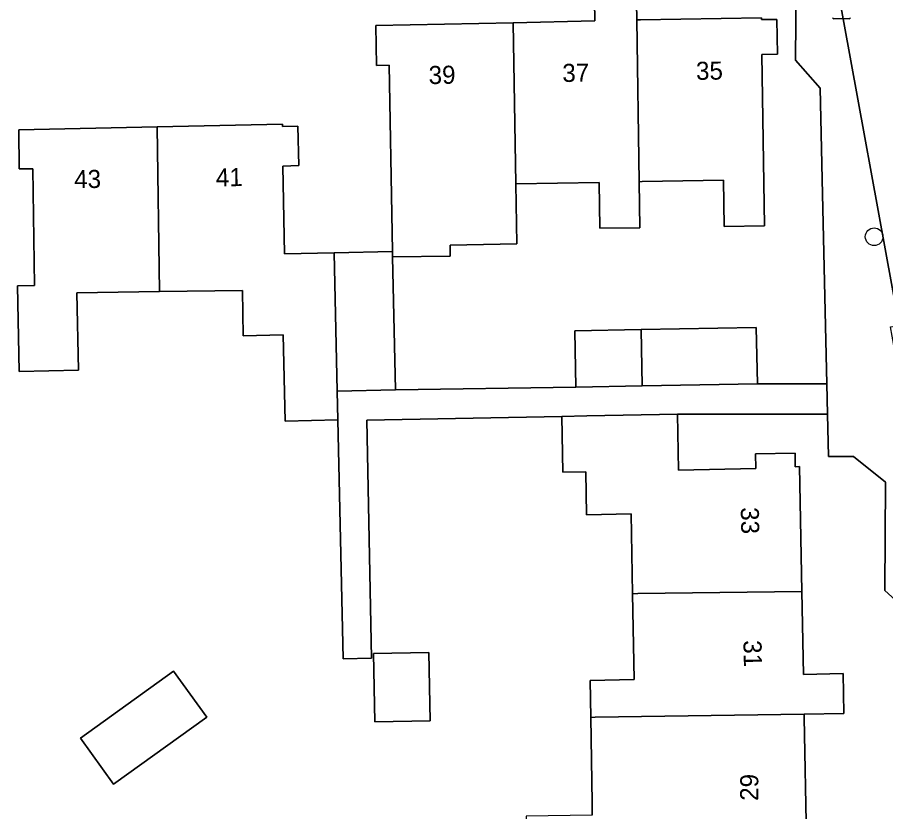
# Model space of a CAD drawing. Extents: x 157320 to 158835, y 386650 to 388491.
# Drawn here: x 157980.6 to 158028.63, y 387680.21 to 387724.16 of the extents above; entities that cross this region are included whole.
import ezdxf

# ---------------------------------------------------------------- set-up
doc = ezdxf.new("R2010")
doc.units = 0
for name, color, linetype in [('IMGEO_Boom', 7, 'Continuous'), ('IMGEO_Erf', 7, 'Continuous'), ('IMGEO_Kolk', 7, 'Continuous'), ('IMGEO_Muur', 7, 'Continuous'), ('IMGEO_Pand', 7, 'Continuous'), ('IMGEO_Pand_nummerreeks', 7, 'Continuous'), ('IMGEO_Rijbaan_lokaal_open', 7, 'Continuous'), ('IMGEO_Voetpad_open', 7, 'Continuous')]:
    doc.layers.add(name, color=color, linetype=linetype)

msp = doc.modelspace()

# ---------------------------------------------------------------- linework, layer by layer
at = {"layer": 'IMGEO_Boom'}
msp.add_circle((158027.99, 387712.023), 0.489, dxfattribs=at)
at = {"layer": 'IMGEO_Erf'}
for points in [[(158012.399, 387680.019), (158012.386, 387680.714), (158012.317, 387685.419), (158012.278, 387687.47), (158014.721, 387687.516), (158014.63, 387692.268), (158014.546, 387696.687), (158012.087, 387696.64), (158012.041, 387699.01), (158010.778, 387698.985), (158010.719, 387702.081), (157999.936, 387701.874), (158000.188, 387688.698), (157998.627, 387688.668), (157998.33, 387701.883), (157995.408, 387701.817), (157995.301, 387706.593), (157993.081, 387706.546), (157993.047, 387709.046), (157988.467, 387708.984), (157983.887, 387708.922), (157983.983, 387704.645), (157980.705, 387704.572), (157980.599, 387709.307), (157981.549, 387709.329), (157981.463, 387715.789), (157980.701, 387715.779), (157980.671, 387717.947), (157988.338, 387718.11), (157995.264, 387718.258), (157995.264, 387718.126), (157996.115, 387718.146), (157996.164, 387715.957), (157995.274, 387715.937), (157995.384, 387711.072), (157998.123, 387711.133), (158001.343, 387711.205), (158001.324, 387712.256), (158001.172, 387721.517), (158000.467, 387721.506), (158000.431, 387723.705), (158008.018, 387723.867), (158012.536, 387723.963), (158012.501, 387726.148)], [(158014.817, 387726.186), (158014.858, 387724.148), (158014.86, 387724.022), (158015.07, 387724.026), (158021.764, 387724.14), (158021.767, 387724.037), (158022.616, 387724.05), (158022.647, 387722.118), (158021.772, 387722.103), (158021.927, 387712.63), (158019.696, 387712.594), (158019.654, 387715.146), (158015.151, 387715.072), (158014.988, 387715.069), (158015.025, 387712.523), (158012.823, 387712.488), (158012.782, 387715.031), (158008.165, 387714.955), (158008.22, 387711.624), (158004.532, 387711.563), (158004.542, 387710.954), (158001.35, 387710.902), (158001.514, 387703.557), (158011.498, 387703.701), (158011.441, 387706.819), (158015.106, 387706.886), (158021.473, 387707.002), (158021.53, 387703.884), (158025.37, 387703.884), (158025.299, 387707.072), (158025.119, 387715.21), (158025.007, 387720.243), (158023.643, 387721.789), (158023.682, 387726.216)], [(158030.19, 387690.992), (158028.587, 387692.438), (158028.622, 387698.434), (158026.839, 387699.858), (158025.459, 387699.866), (158025.407, 387702.203), (158017.227, 387702.203), (158017.105, 387702.203), (158017.164, 387699.105), (158021.449, 387699.187), (158021.433, 387700.003), (158023.613, 387700.044), (158023.628, 387699.295), (158023.861, 387699.299), (158023.993, 387692.397), (158024.081, 387687.801), (158026.275, 387687.843), (158026.317, 387685.631), (158024.122, 387685.598), (158024.126, 387685.412), (158024.255, 387678.656)]]:
    msp.add_lwpolyline(points, dxfattribs=at)
for points in [[(158003.354, 387689.015), (158003.426, 387685.232), (158000.379, 387685.174), (158000.307, 387688.957)], [(157989.233, 387687.972), (157991.073, 387685.443), (157985.924, 387681.725), (157984.086, 387684.27)]]:
    msp.add_lwpolyline(points, close=True, dxfattribs=at)
at = {"layer": 'IMGEO_Kolk'}
msp.add_line((158026.615, 387724.09), (158025.763, 387724.09), dxfattribs=at)
msp.add_lwpolyline([(158026.615, 387724.09), (158025.763, 387724.09)], dxfattribs=at)
for centre, start, end in [((158025.765, 387724.166), 181.552, 268.448), ((158025.765, 387724.166), 181.552, 268.448), ((158026.613, 387724.166), 271.552, 358.448), ((158026.613, 387724.166), 271.552, 358.448)]:
    msp.add_arc(centre, 0.0765, start, end, dxfattribs=at)
at = {"layer": 'IMGEO_Muur'}
msp.add_lwpolyline([(158025.119, 387715.21), (158025.299, 387707.072)], dxfattribs=at)
at = {"layer": 'IMGEO_Pand'}
for points in [[(158014.86, 387724.022), (158014.858, 387724.148), (158014.817, 387726.186), (158012.501, 387726.148), (158012.536, 387723.963), (158008.018, 387723.867), (158008.165, 387714.955), (158012.782, 387715.031), (158012.823, 387712.488), (158015.025, 387712.523), (158014.988, 387715.069)], [(158021.772, 387722.103), (158022.647, 387722.118), (158022.616, 387724.05), (158021.767, 387724.037), (158021.764, 387724.14), (158015.07, 387724.026), (158014.86, 387724.022), (158014.988, 387715.069), (158015.151, 387715.072), (158019.654, 387715.146), (158019.696, 387712.594), (158021.927, 387712.63)], [(158008.018, 387723.867), (158000.431, 387723.705), (158000.467, 387721.506), (158001.172, 387721.517), (158001.324, 387712.256), (158001.343, 387711.205), (158001.35, 387710.902), (158004.542, 387710.954), (158004.532, 387711.563), (158008.22, 387711.624), (158008.165, 387714.955)], [(157998.123, 387711.133), (157995.384, 387711.072), (157995.274, 387715.937), (157996.164, 387715.957), (157996.115, 387718.146), (157995.264, 387718.126), (157995.264, 387718.258), (157988.338, 387718.11), (157988.467, 387708.984), (157993.047, 387709.046), (157993.081, 387706.546), (157995.301, 387706.593), (157995.408, 387701.817), (157998.33, 387701.883), (157998.294, 387703.485)], [(157988.338, 387718.11), (157980.671, 387717.947), (157980.701, 387715.779), (157981.463, 387715.789), (157981.549, 387709.329), (157980.599, 387709.307), (157980.705, 387704.572), (157983.983, 387704.645), (157983.887, 387708.922), (157988.467, 387708.984)], [(158001.35, 387710.902), (158001.343, 387711.205), (157998.123, 387711.133), (157998.294, 387703.485), (158001.514, 387703.557)], [(158015.151, 387703.768), (158015.106, 387706.886), (158011.441, 387706.819), (158011.498, 387703.701)], [(158015.151, 387703.768), (158021.53, 387703.884), (158021.473, 387707.002), (158015.106, 387706.886)], [(158023.993, 387692.397), (158023.861, 387699.299), (158023.628, 387699.295), (158023.613, 387700.044), (158021.433, 387700.003), (158021.449, 387699.187), (158017.164, 387699.105), (158017.105, 387702.203), (158012.106, 387702.107), (158010.719, 387702.081), (158010.778, 387698.985), (158012.041, 387699.01), (158012.087, 387696.64), (158014.546, 387696.687), (158014.63, 387692.268), (158014.922, 387692.272)], [(158023.993, 387692.397), (158014.922, 387692.272), (158014.63, 387692.268), (158014.721, 387687.516), (158012.278, 387687.47), (158012.317, 387685.419), (158012.557, 387685.425), (158024.122, 387685.598), (158026.317, 387685.631), (158026.275, 387687.843), (158024.081, 387687.801)], [(158003.426, 387685.232), (158003.354, 387689.015), (158000.307, 387688.957), (158000.379, 387685.174)], [(157985.924, 387681.725), (157991.073, 387685.443), (157989.233, 387687.972), (157984.086, 387684.27)], [(158024.126, 387685.412), (158024.122, 387685.598), (158012.557, 387685.425), (158012.317, 387685.419), (158012.386, 387680.714), (158012.399, 387680.019), (158008.751, 387679.952), (158008.901, 387672.04), (158012.132, 387672.102), (158012.073, 387675.199), (158019.49, 387675.35), (158019.43, 387678.511), (158021.904, 387678.559), (158021.919, 387677.766), (158024.074, 387677.807), (158024.058, 387678.652), (158024.255, 387678.656)]]:
    msp.add_lwpolyline(points, close=True, dxfattribs=at)
at = {"layer": 'IMGEO_Rijbaan_lokaal_open'}
msp.add_lwpolyline([(158025.928, 387726.025), (158029.383, 387707.116), (158029.854, 387704.537), (158030.093, 387703.229), (158030.639, 387700.237), (158032.563, 387689.708), (158037.516, 387690.591), (158034.153, 387708.889)], dxfattribs=at)
at = {"layer": 'IMGEO_Voetpad_open'}
for points in [[(158017.652, 387729.613), (158009.313, 387731.312), (158009.339, 387729.326), (158013.346, 387729.421), (158014.671, 387727.885), (158021.878, 387727.951), (158023.682, 387726.216), (158023.643, 387721.789), (158025.007, 387720.243), (158025.119, 387715.21), (158025.299, 387707.072), (158025.37, 387703.884), (158025.407, 387702.203), (158025.459, 387699.866), (158026.839, 387699.858), (158028.622, 387698.434), (158028.587, 387692.438), (158030.19, 387690.992), (158030.236, 387689.26), (158032.563, 387689.708), (158030.639, 387700.237), (158030.147, 387700.15), (158029.601, 387703.142)], [(158029.601, 387703.142), (158030.093, 387703.229), (158029.854, 387704.537), (158029.362, 387704.45), (158028.891, 387707.029), (158029.383, 387707.116), (158025.928, 387726.025)]]:
    msp.add_lwpolyline(points, dxfattribs=at)
msp.add_lwpolyline([(158025.37, 387703.884), (158021.53, 387703.884), (158015.151, 387703.768), (158011.498, 387703.701), (158001.514, 387703.557), (157998.294, 387703.485), (157998.33, 387701.883), (157998.627, 387688.668), (158000.188, 387688.698), (157999.936, 387701.874), (158010.719, 387702.081), (158012.106, 387702.107), (158017.105, 387702.203), (158017.227, 387702.203), (158025.407, 387702.203)], close=True, dxfattribs=at)

# ---------------------------------------------------------------- texts
at = {"layer": 'IMGEO_Pand_nummerreeks'}
for s, rotation, p in [('37', 0.8881, (158010.749, 387720.585)), ('35', 0.8881, (158018.144, 387720.7)), ('39', 0.8881, (158003.354, 387720.47)), ('43', 0.7382, (157983.747, 387714.706)), ('41', 0.7382, (157991.582, 387714.807)), ('33', 271.1634, (158020.61, 387697.047)), ('31', 271.1629, (158020.758, 387689.684)), ('29', 89.6106, (158021.574, 387680.8))]:
    msp.add_text(s, height=1, rotation=rotation, dxfattribs=at).set_placement(p)

doc.saveas('drawing.dxf')
